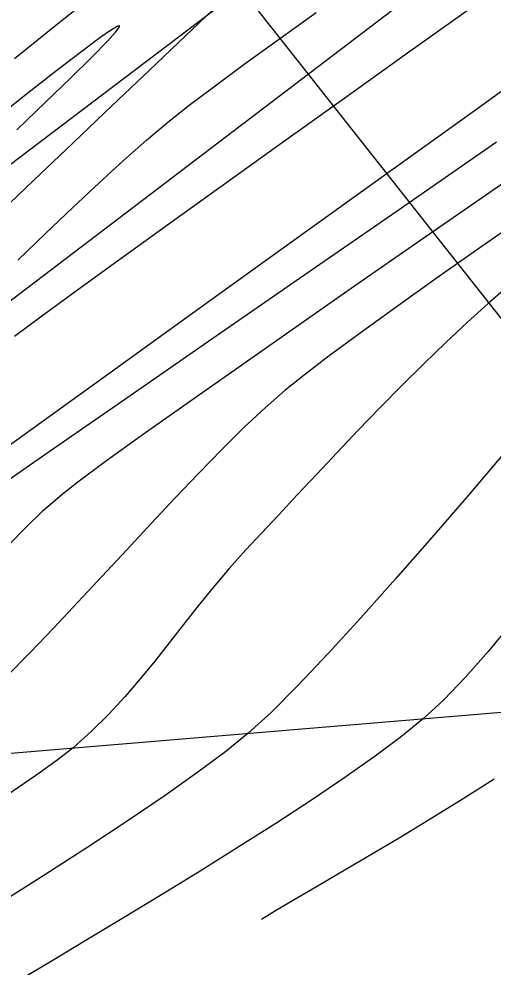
# Model space of a CAD drawing. Extents: x 1957117 to 1971063, y 701601 to 715861.
# Drawn here: x 1968189.3 to 1968214.5, y 710521.9 to 710572.3 of the extents above; entities that cross this region are included whole.
import ezdxf

# ---------------------------------------------------------------- set-up
doc = ezdxf.new("R2010")
doc.units = 0
for name, color, linetype in [('DT_X_Contour_Major', 7, 'Continuous'), ('DT_X_Contour_Minor', 7, 'Continuous'), ('DT_X_TIN_Hull', 7, 'Continuous'), ('RW_X_Esmt_RR', 7, 'Continuous'), ('RW_X_Fee_RW', 7, 'Continuous'), ('SC_Shading5', 7, 'Continuous')]:
    doc.layers.add(name, color=color, linetype=linetype)

msp = doc.modelspace()

# ---------------------------------------------------------------- linework, layer by layer
at = {"layer": 'DT_X_Contour_Major'}
for points in [[(1968189.212, 710559.47), (1968190.698, 710560.897), (1968192.139, 710562.266), (1968193.521, 710563.558), (1968194.828, 710564.752), (1968196.047, 710565.829), (1968197.162, 710566.768), (1968198.255, 710567.631), (1968199.626, 710568.669), (1968201.241, 710569.86), (1968203.065, 710571.182), (1968205.062, 710572.612)], [(1968189.212, 710559.47), (1968190.698, 710560.897), (1968192.139, 710562.266), (1968193.521, 710563.558), (1968194.828, 710564.752), (1968196.047, 710565.829), (1968197.162, 710566.768), (1968198.255, 710567.631), (1968199.626, 710568.669), (1968201.241, 710569.86), (1968203.065, 710571.182), (1968205.062, 710572.612)], [(1968216.2, 710561.822), (1968213.749, 710560.111), (1968211.44, 710558.485), (1968209.312, 710556.971), (1968207.407, 710555.595), (1968205.763, 710554.385), (1968204.42, 710553.366), (1968203.419, 710552.565), (1968202.352, 710551.632), (1968201.224, 710550.574), (1968200.046, 710549.411), (1968198.825, 710548.161), (1968197.572, 710546.845), (1968196.295, 710545.482), (1968195.003, 710544.091), (1968193.707, 710542.692), (1968192.413, 710541.304), (1968191.133, 710539.946), (1968189.874, 710538.638), (1968188.647, 710537.399)], [(1968216.2, 710561.822), (1968213.749, 710560.111), (1968211.44, 710558.485), (1968209.312, 710556.971), (1968207.407, 710555.595), (1968205.763, 710554.385), (1968204.42, 710553.366), (1968203.419, 710552.565), (1968202.352, 710551.632), (1968201.224, 710550.574), (1968200.046, 710549.411), (1968198.825, 710548.161), (1968197.572, 710546.845), (1968196.295, 710545.482), (1968195.003, 710544.091), (1968193.707, 710542.692), (1968192.413, 710541.304), (1968191.133, 710539.946), (1968189.874, 710538.638), (1968188.647, 710537.399)]]:
    msp.add_lwpolyline(points, dxfattribs=at)
at = {"layer": 'DT_X_Contour_Minor'}
for points in [[(1968193.673, 710573.869), (1968191.33, 710571.991), (1968189.049, 710570.159)], [(1968193.673, 710573.869), (1968191.33, 710571.991), (1968189.049, 710570.159)], [(1968187.941, 710561.693), (1968190.05, 710563.689), (1968192.15, 710565.684), (1968194.214, 710567.648), (1968196.214, 710569.553), (1968198.123, 710571.369), (1968199.914, 710573.068)], [(1968187.941, 710561.693), (1968190.05, 710563.689), (1968192.15, 710565.684), (1968194.214, 710567.648), (1968196.214, 710569.553), (1968198.123, 710571.369), (1968199.914, 710573.068)], [(1968189.049, 710555.427), (1968190.43, 710556.457), (1968192.269, 710557.804), (1968194.514, 710559.431), (1968197.108, 710561.302), (1968200, 710563.377), (1968203.134, 710565.621), (1968206.457, 710567.996), (1968209.915, 710570.464), (1968213.454, 710572.988)], [(1968189.049, 710555.427), (1968190.43, 710556.457), (1968192.269, 710557.804), (1968194.514, 710559.431), (1968197.108, 710561.302), (1968200, 710563.377), (1968203.134, 710565.621), (1968206.457, 710567.996), (1968209.915, 710570.464), (1968213.454, 710572.988)], [(1968189.162, 710566.384), (1968190.697, 710567.842), (1968192.039, 710569.139), (1968193.146, 710570.234), (1968193.974, 710571.086), (1968194.406, 710571.566), (1968194.581, 710571.794), (1968194.621, 710571.879), (1968194.617, 710571.9), (1968194.595, 710571.906), (1968194.492, 710571.869), (1968194.2, 710571.696), (1968193.579, 710571.264), (1968192.474, 710570.44), (1968191.066, 710569.353), (1968189.419, 710568.057), (1968187.599, 710566.607)], [(1968189.162, 710566.384), (1968190.697, 710567.842), (1968192.039, 710569.139), (1968193.146, 710570.234), (1968193.974, 710571.086), (1968194.406, 710571.566), (1968194.581, 710571.794), (1968194.621, 710571.879), (1968194.617, 710571.9), (1968194.595, 710571.906), (1968194.492, 710571.869), (1968194.2, 710571.696), (1968193.579, 710571.264), (1968192.474, 710570.44), (1968191.066, 710569.353), (1968189.419, 710568.057), (1968187.599, 710566.607)], [(1968186.452, 710547.98), (1968189.994, 710550.531), (1968194.047, 710553.446), (1968198.516, 710556.661), (1968203.313, 710560.111), (1968208.344, 710563.729), (1968213.519, 710567.451), (1968218.747, 710571.21)], [(1968186.452, 710547.98), (1968189.994, 710550.531), (1968194.047, 710553.446), (1968198.516, 710556.661), (1968203.313, 710560.111), (1968208.344, 710563.729), (1968213.519, 710567.451), (1968218.747, 710571.21)], [(1968187.058, 710546.648), (1968190.66, 710549.146), (1968194.785, 710552.003), (1968199.339, 710555.155), (1968204.228, 710558.538), (1968209.361, 710562.087), (1968214.643, 710565.738)], [(1968187.058, 710546.648), (1968190.66, 710549.146), (1968194.785, 710552.003), (1968199.339, 710555.155), (1968204.228, 710558.538), (1968209.361, 710562.087), (1968214.643, 710565.738)], [(1968188.752, 710544.367), (1968189.637, 710545.276), (1968190.573, 710546.171), (1968191.574, 710547.049), (1968192.415, 710547.704), (1968193.812, 710548.732), (1968195.706, 710550.095), (1968198.04, 710551.752), (1968200.756, 710553.664), (1968203.797, 710555.791), (1968207.105, 710558.095), (1968210.621, 710560.536), (1968214.289, 710563.074), (1968218.05, 710565.67)], [(1968188.752, 710544.367), (1968189.637, 710545.276), (1968190.573, 710546.171), (1968191.574, 710547.049), (1968192.415, 710547.704), (1968193.812, 710548.732), (1968195.706, 710550.095), (1968198.04, 710551.752), (1968200.756, 710553.664), (1968203.797, 710555.791), (1968207.105, 710558.095), (1968210.621, 710560.536), (1968214.289, 710563.074), (1968218.05, 710565.67)], [(1968215.264, 710558.082), (1968214.195, 710557.161), (1968213.085, 710556.158), (1968211.944, 710555.086), (1968210.784, 710553.962), (1968209.617, 710552.802), (1968208.452, 710551.621), (1968207.303, 710550.434), (1968206.179, 710549.258), (1968205.092, 710548.107), (1968204.053, 710546.999), (1968203.073, 710545.947), (1968202.163, 710544.969), (1968201.335, 710544.079), (1968200.441, 710543.086), (1968199.599, 710542.094), (1968198.797, 710541.106), (1968198.02, 710540.124), (1968197.255, 710539.149), (1968196.489, 710538.183), (1968195.708, 710537.229), (1968194.897, 710536.289), (1968194.044, 710535.364), (1968193.134, 710534.456), (1968192.154, 710533.569), (1968191.37, 710532.955), (1968190.169, 710532.099), (1968188.597, 710531.026)], [(1968215.264, 710558.082), (1968214.195, 710557.161), (1968213.085, 710556.158), (1968211.944, 710555.086), (1968210.784, 710553.962), (1968209.617, 710552.802), (1968208.452, 710551.621), (1968207.303, 710550.434), (1968206.179, 710549.258), (1968205.092, 710548.107), (1968204.053, 710546.999), (1968203.073, 710545.947), (1968202.163, 710544.969), (1968201.335, 710544.079), (1968200.441, 710543.086), (1968199.599, 710542.094), (1968198.797, 710541.106), (1968198.02, 710540.124), (1968197.255, 710539.149), (1968196.489, 710538.183), (1968195.708, 710537.229), (1968194.897, 710536.289), (1968194.044, 710535.364), (1968193.134, 710534.456), (1968192.154, 710533.569), (1968191.37, 710532.955), (1968190.169, 710532.099), (1968188.597, 710531.026)], [(1968215.102, 710549.28), (1968213.155, 710546.995), (1968211.204, 710544.732), (1968209.285, 710542.54), (1968207.434, 710540.467), (1968205.69, 710538.563), (1968204.088, 710536.876), (1968202.666, 710535.454), (1968201.461, 710534.346), (1968200.273, 710533.385), (1968198.787, 710532.279), (1968197.042, 710531.05), (1968195.08, 710529.72), (1968192.939, 710528.309), (1968190.661, 710526.84), (1968188.286, 710525.335), (1968185.854, 710523.814), (1968183.406, 710522.299), (1968180.981, 710520.813)], [(1968215.102, 710549.28), (1968213.155, 710546.995), (1968211.204, 710544.732), (1968209.285, 710542.54), (1968207.434, 710540.467), (1968205.69, 710538.563), (1968204.088, 710536.876), (1968202.666, 710535.454), (1968201.461, 710534.346), (1968200.273, 710533.385), (1968198.787, 710532.279), (1968197.042, 710531.05), (1968195.08, 710529.72), (1968192.939, 710528.309), (1968190.661, 710526.84), (1968188.286, 710525.335), (1968185.854, 710523.814), (1968183.406, 710522.299), (1968180.981, 710520.813)], [(1968215.465, 710540.202), (1968214.201, 710538.693), (1968212.989, 710537.324), (1968211.841, 710536.124), (1968210.767, 710535.124), (1968209.601, 710534.178), (1968208.194, 710533.13), (1968206.585, 710531.999), (1968204.813, 710530.805), (1968202.914, 710529.566), (1968200.929, 710528.302), (1968198.895, 710527.032), (1968196.85, 710525.775), (1968194.834, 710524.55), (1968192.883, 710523.376), (1968191.038, 710522.273), (1968189.335, 710521.259), (1968187.814, 710520.355), (1968186.513, 710519.578), (1968185.47, 710518.948), (1968184.723, 710518.484)], [(1968215.465, 710540.202), (1968214.201, 710538.693), (1968212.989, 710537.324), (1968211.841, 710536.124), (1968210.767, 710535.124), (1968209.601, 710534.178), (1968208.194, 710533.13), (1968206.585, 710531.999), (1968204.813, 710530.805), (1968202.914, 710529.566), (1968200.929, 710528.302), (1968198.895, 710527.032), (1968196.85, 710525.775), (1968194.834, 710524.55), (1968192.883, 710523.376), (1968191.038, 710522.273), (1968189.335, 710521.259), (1968187.814, 710520.355), (1968186.513, 710519.578), (1968185.47, 710518.948), (1968184.723, 710518.484)], [(1968214.519, 710531.905), (1968212.876, 710530.861), (1968211.209, 710529.832), (1968209.557, 710528.835), (1968207.961, 710527.886), (1968206.458, 710527.004), (1968205.088, 710526.203), (1968203.89, 710525.502), (1968202.904, 710524.916), (1968202.168, 710524.462)], [(1968214.519, 710531.905), (1968212.876, 710530.861), (1968211.209, 710529.832), (1968209.557, 710528.835), (1968207.961, 710527.886), (1968206.458, 710527.004), (1968205.088, 710526.203), (1968203.89, 710525.502), (1968202.904, 710524.916), (1968202.168, 710524.462)]]:
    msp.add_lwpolyline(points, dxfattribs=at)
at = {"layer": 'DT_X_TIN_Hull'}
msp.add_lwpolyline([(1967790.701, 710237.171), (1967830.563, 710265.437), (1967866.912, 710291.905), (1967909.248, 710323.677), (1967954.236, 710357.056), (1967987.309, 710382.243), (1968026.034, 710416.589), (1968068.4, 710445.095), (1968105.412, 710477.355), (1968148.193, 710505.967), (1968186.701, 710533.113), (1968240.547, 710537.613), (1968267.568, 710594.426), (1968303.236, 710626.129), (1968349.097, 710658.6), (1968381.997, 710683.606), (1968426.001, 710717.018), (1968464.516, 710750.461), (1968504.959, 710777.529), (1968545.689, 710813.171), (1968619.784, 710884.079)], dxfattribs=at)
at = {"layer": 'RW_X_Esmt_RR'}
msp.add_line((1967272.347, 709859.903), (1968456.675, 710761.138), dxfattribs=at)
msp.add_lwpolyline([(1968271.343, 710484.899), (1968171.056, 710611.87)], dxfattribs=at)
at = {"layer": 'RW_X_Fee_RW'}
msp.add_lwpolyline([(1963881.046, 707276.431), (1964172.578, 707701.964), (1964668.324, 708419.582), (1964735.207, 708501.875), (1964966.496, 708718.802), (1965107.468, 708816.338), (1965585.552, 709094.216), (1966091.861, 709326.705), (1966247.281, 709386.816), (1966633.174, 709551.737), (1966943.202, 709670.565), (1967172.032, 709812.662), (1967935.697, 710373.174), (1968346.714, 710683.963), (1968484.345, 710796.182), (1968743.632, 711067.038), (1968903.937, 711275.819), (1969041.222, 711501.316), (1969638.166, 712572.015), (1970019.077, 713196.718)], dxfattribs=at)
at = {"layer": 'SC_Shading5'}
for points in [[(1963589.678, 706586.994), (1963626.625, 706689.548), (1963651.76, 706746.832), (1963668.09, 706778.596), (1963682.768, 706805.402), (1963734.424, 706911.594), (1963826.849, 707116.717), (1963877.258, 707215.645), (1963964.981, 707354.472), (1964070.526, 707509.355), (1964132.574, 707601.994), (1964163.9, 707642.169), (1964191.2, 707685.167), (1964278.98, 707807.131), (1964326.11, 707874.364), (1964396.427, 707968.962), (1964508.519, 708133.679), (1964655.588, 708336.552), (1964745.319, 708429.172), (1964840.327, 708522.317), (1964988.178, 708660.245), (1965089.796, 708739.041), (1965251.743, 708835.216), (1965415.807, 708922.048), (1965866.2, 709149.38), (1966173.543, 709294.131), (1966283.627, 709338.196), (1966534.003, 709419.214), (1966689.084, 709471.266), (1967008.468, 709641.817), (1967166.677, 709750.124), (1967422.113, 709931.083), (1967818.707, 710198.831), (1968187.021, 710459.852), (1968360.589, 710592.493), (1968496.543, 710707.847), (1968606.427, 710809.378), (1968733.391, 710937.091), (1968807.28, 711025.4), (1968843.008, 711077.094), (1968863.233, 711106.099), (1968909.747, 711171.311), (1968974.133, 711279.559), (1969130.932, 711546.915), (1969247.433, 711744.686), (1969402.714, 712016.424), (1969505.287, 712191.789), (1969666.311, 712460.805), (1969771.586, 712639.896), (1969880.058, 712820.917), (1969964.994, 712955.706), (1969990.005, 713000.084), (1970030.065, 713068.479)], [(1963609.915, 706579.703), (1963646.615, 706681.572), (1963671.193, 706737.585), (1963687.092, 706768.511), (1963701.884, 706795.526), (1963753.906, 706902.469), (1963846.249, 707107.41), (1963895.973, 707204.994), (1963982.966, 707342.667), (1964088.35, 707497.312), (1964150.015, 707589.379), (1964181.502, 707629.761), (1964209.024, 707673.109), (1964296.517, 707794.674), (1964343.552, 707861.772), (1964413.958, 707956.489), (1964526.123, 708121.313), (1964672.104, 708322.686), (1964760.576, 708414.006), (1964855.195, 708506.77), (1965002.134, 708643.847), (1965101.925, 708721.226), (1965262.272, 708816.451), (1965425.685, 708902.939), (1965875.63, 709130.044), (1966182.13, 709274.398), (1966290.944, 709317.954), (1966540.737, 709398.785), (1966697.632, 709451.445), (1967019.644, 709623.399), (1967178.971, 709732.471), (1967434.35, 709913.39), (1967830.945, 710181.14), (1968199.774, 710442.525), (1968374.086, 710575.735), (1968510.806, 710691.739), (1968621.36, 710793.889), (1968749.296, 710922.58), (1968824.413, 711012.355), (1968860.678, 711064.827), (1968880.812, 711093.701), (1968927.778, 711159.547), (1968992.655, 711268.62), (1969149.476, 711536.015), (1969266.039, 711733.891), (1969421.336, 712005.657), (1969523.8, 712180.835), (1969684.812, 712449.831), (1969790.084, 712628.917), (1969898.385, 712809.653), (1969983.474, 712944.685), (1970008.657, 712989.367), (1970048.626, 713057.607)]]:
    msp.add_spline(points, degree=3, dxfattribs=at)

doc.saveas('drawing.dxf')
